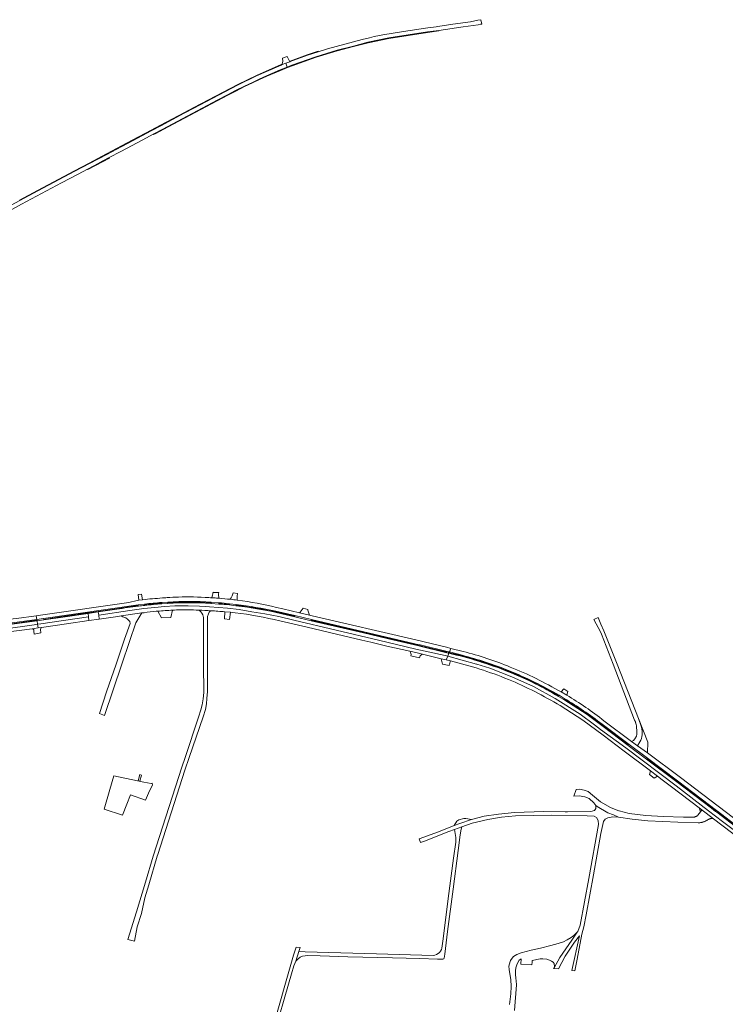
# Model space of a CAD drawing. Extents: x 152825 to 164088, y 457113 to 463005.
# Tile 336 of 364: x 159946 to 160497, y 461734 to 462504. Entities that reach past the tile are written whole.
import ezdxf

# ---------------------------------------------------------------- set-up
doc = ezdxf.new("R2010")
doc.units = 0
doc.header["$LTSCALE"] = 0.5
for name, color, linetype, lineweight in [('B-PV-VH-GESLOTENVERHARDING_ASFALT-GV', 251, 'CONTINUOUS', 18), ('B-PV-VH-GESLOTENVERHARDING_BETON-GV', 251, 'CONTINUOUS', 18), ('B-PV-VH-HALFVERHARDING_GRASBETONSTEEN-GV', 251, 'CONTINUOUS', 18), ('B-PV-VH-ONVERHARD-GV', 251, 'CONTINUOUS', 18), ('B-PV-VH-ONVERHARD_ZAND-GV', 251, 'CONTINUOUS', 18), ('B-PV-VH-OPENVERHARDING-GV', 251, 'CONTINUOUS', 18), ('B-PV-VH-OPENVERHARDING_BETONSTRAATSTEEN-GV', 251, 'CONTINUOUS', 18), ('B-PV-VH-OPENVERHARDING_STRAATBAKSTEEN-GV', 251, 'CONTINUOUS', 18)]:
    doc.layers.add(name, color=color, linetype=linetype, lineweight=lineweight)

msp = doc.modelspace()

# ---------------------------------------------------------------- linework, layer by layer
at = {"layer": 'B-PV-VH-GESLOTENVERHARDING_ASFALT-GV', "flags": 128}
for points in [[(160153.504, 462469.609), (160154.642, 462466.506), (160158.217, 462467.954), (160177.068, 462474.675), (160193.558, 462479.711), (160206.262, 462483.012), (160217.707, 462485.979), (160233.883, 462489.412), (160264.15, 462494.005), (160273.107, 462495.293), (160292.194, 462498.037), (160303.905, 462499.721), (160305.741, 462500), (160306.68, 462500.143), (160305.885, 462503.612), (160303.454, 462503.262), (160297.796, 462502.062), (160283.887, 462500), (160272.235, 462498.273), (160271.07, 462498.1), (160264.482, 462497.165), (160245.466, 462494.467), (160229.431, 462491.801), (160226.675, 462491.245), (160222.531, 462490.42), (160218.879, 462489.562), (160213.16, 462488.111), (160206.379, 462486.372), (160186.093, 462480.898), (160178.808, 462478.546), (160170.382, 462475.825), (160156.907, 462470.939), (160156.497, 462470.779)], [(159998.922, 462039.581), (159980.952, 462037.01), (159964.316, 462034.559), (159959.133, 462033.795), (159959.085, 462033.789), (159959.46, 462031.136), (159961.929, 462031.505), (159999.28, 462036.929)], [(159999.28, 462036.929), (159961.929, 462031.505), (159959.46, 462031.136), (159959.865, 462028.276), (159962.253, 462028.608), (159962.566, 462028.651), (159982.081, 462031.483), (159999.669, 462034.049)], [(160006.883, 462040.72), (159998.922, 462039.581), (159999.28, 462036.929), (159999.669, 462034.049), (160007.668, 462035.177), (160007.238, 462038.21)]]:
    msp.add_lwpolyline(points, close=True, dxfattribs=at)
for points in [[(159922.651, 462346.133), (159946.928, 462359.309), (159978.26, 462376.023), (159991.27, 462382.86), (159998.609, 462386.817), (160003.947, 462389.695), (160010.612, 462393.256), (160015.538, 462395.849), (160024.65, 462400.646), (160041.727, 462409.812), (160049.853, 462414.118), (160051.292, 462414.881), (160061.339, 462420.204), (160099.736, 462440.596), (160107.918, 462445.011), (160114.161, 462448.176), (160121.133, 462451.665), (160127.402, 462454.653), (160132.748, 462457.24), (160138.362, 462459.817), (160149.102, 462464.357), (160154.642, 462466.506), (160153.504, 462469.609), (160150.709, 462468.517), (160149.897, 462468.2), (160130.642, 462459.671), (160116.161, 462452.734), (160081.684, 462434.509), (160074.118, 462430.475), (160055.86, 462420.74), (160048.363, 462416.861), (160034.187, 462409.304), (160025.218, 462404.595), (160013.553, 462398.311), (160000, 462391.181), (159988.55, 462385.157), (159959.588, 462369.838), (159945.613, 462362.254), (159932.077, 462355.082)], [(160021.306, 462042.813), (160006.883, 462040.72), (160007.238, 462038.21), (160031.684, 462041.864), (160042.535, 462043.442), (160051.215, 462044.231), (160058.594, 462045.021), (160066.84, 462045.415), (160077.257, 462045.415), (160085.938, 462045.218), (160090.844, 462044.97), (160093.75, 462044.823), (160107.986, 462043.719), (160117.101, 462042.614), (160126.823, 462040.957), (160137.153, 462039.3), (160148.09, 462037.09), (160159.635, 462034.328), (160225.868, 462018.585), (160255.034, 462011.759), (160277.951, 462006.787), (160279.989, 462006.221), (160280.906, 462008.524), (160280.482, 462008.628), (160279.326, 462008.904), (160258.281, 462013.92)], [(160148.792, 462033.728), (160170.301, 462028.803), (160193.192, 462023.438), (160212.952, 462018.764), (160219.99, 462017.063), (160232.408, 462014.061), (160250.353, 462010.034), (160257.166, 462008.505), (160260.268, 462007.75), (160274.902, 462004.188), (160278.802, 462003.239), (160279.989, 462006.221), (160277.951, 462006.787), (160255.034, 462011.759), (160225.868, 462018.585), (160159.635, 462034.328), (160148.09, 462037.09), (160137.153, 462039.3), (160126.823, 462040.957), (160117.101, 462042.614), (160107.986, 462043.719), (160093.75, 462044.823), (160090.844, 462044.97), (160085.938, 462045.218), (160077.257, 462045.415), (160066.84, 462045.415), (160058.594, 462045.021), (160051.215, 462044.231), (160042.535, 462043.442), (160031.684, 462041.864), (160007.238, 462038.21), (160007.668, 462035.177), (160022.171, 462037.288), (160024.748, 462037.652), (160040.903, 462039.931), (160041.144, 462039.965)], [(160061.301, 462047.453), (160056.639, 462047.132)], [(160114.545, 462045.592), (160109.351, 462046.174), (160101.256, 462046.877), (160095.12, 462047.411), (160094.989, 462047.422)], [(160085.499, 462042.174), (160086.31, 462041.679), (160087.129, 462040.805), (160087.981, 462039.679), (160088.519, 462038.49), (160088.805, 462037.487), (160089.049, 462036.446), (160089.197, 462022.219), (160089.262, 462000), (160089.327, 461977.833), (160088.926, 461972.722), (160088.18, 461968.015), (160087.203, 461964.13), (160085.37, 461958.573), (160074.798, 461927.021), (160072.248, 461919.409), (160049.863, 461849.958), (160043.732, 461829.612), (160036.807, 461806.341), (160030.156, 461784.64), (160035.341, 461783.377), (160037.26, 461794.536), (160040.691, 461805.077), (160043.391, 461817.285), (160046.404, 461827.368), (160052.923, 461849.797), (160053.376, 461851.211)], [(160052.165, 462041.222), (160052.17, 462041.223), (160052.173, 462041.223), (160052.782, 462041.28), (160053.387, 462041.335)], [(160053.376, 461851.211), (160074.49, 461917.143), (160077.859, 461926.883), (160088.915, 461958.851), (160090.704, 461964.582), (160091.403, 461968.994), (160091.882, 461973.093), (160092.296, 461978.598), (160092.27, 462000), (160092.244, 462021.393), (160092.359, 462036.533), (160092.288, 462037.22), (160093, 462039.324), (160093.622, 462040.55), (160094.403, 462041.4), (160095.007, 462041.675)], [(160105.876, 462040.894), (160110.153, 462040.477), (160113.846, 462040.111)], [(160258.281, 462013.92), (160257.377, 462014.16), (160233.796, 462019.752), (160214.218, 462024.341), (160194.822, 462028.848), (160173.238, 462033.89), (160160.477, 462036.954), (160150.292, 462039.282)], [(160431.322, 461950.598), (160428.984, 461957.498), (160412.336, 462000), (160402.113, 462026.098), (160399.587, 462031.276), (160397.671, 462036.351), (160394.252, 462034.965), (160399.414, 462025.215), (160400.154, 462023.476), (160409.185, 462000), (160426.045, 461956.173), (160426.193, 461955.867), (160426.345, 461955.536), (160426.489, 461955.201), (160426.626, 461954.862), (160426.756, 461954.521), (160426.878, 461954.177), (160426.993, 461953.831), (160427.1, 461953.482), (160427.2, 461953.131), (160427.291, 461952.777), (160427.375, 461952.422), (160427.451, 461952.065), (160427.519, 461951.707), (160427.58, 461951.347), (160427.632, 461950.986), (160427.636, 461950.954), (160427.922, 461947.545), (160427.912, 461945.143), (160427.641, 461943.75), (160426.29, 461941.547), (160425.12, 461940.316), (160423.651, 461939.472), (160423.656, 461939.468), (160428.274, 461936.185)], [(159932.781, 462027.401), (159956.775, 462030.735), (159959.46, 462031.136), (159959.085, 462033.789), (159935.773, 462030.569)], [(159934.877, 462024.808), (159955.266, 462027.638), (159959.865, 462028.276), (159959.46, 462031.136), (159956.775, 462030.735), (159932.781, 462027.401)], [(160487.663, 461879.164), (160515.76, 461857.746), (160517.477, 461859.965), (160500, 461873.017), (160494.717, 461876.962), (160483.901, 461885.282), (160458.606, 461904.739), (160419.092, 461934.599), (160399.334, 461948.968), (160394.741, 461952.426), (160383.529, 461960.867), (160364.085, 461973.02), (160347.071, 461982.411), (160330.057, 461990.144), (160313.043, 461996.773), (160302.69, 461999.921), (160302.405, 462000), (160279.989, 462006.221), (160278.802, 462003.239), (160282.088, 462002.439)], [(160280.906, 462008.524), (160279.989, 462006.221), (160302.405, 462000), (160302.69, 461999.921), (160313.043, 461996.773), (160330.057, 461990.144), (160347.071, 461982.411), (160364.085, 461973.02), (160383.529, 461960.867), (160394.741, 461952.426), (160399.334, 461948.968), (160419.092, 461934.599), (160458.606, 461904.739), (160483.901, 461885.282), (160494.717, 461876.962), (160500, 461873.017)], [(160283.873, 462007.794), (160280.906, 462008.524)], [(160503.905, 461873.75), (160490.23, 461884.181), (160489.367, 461884.822), (160486.049, 461887.352), (160458.968, 461908.002), (160435.453, 461925.667), (160421.052, 461936.446), (160401.417, 461951.243), (160388.886, 461960.544), (160370.721, 461972.336), (160366.575, 461974.76)], [(160367.913, 461967.497), (160385.53, 461956.074), (160401.434, 461944.31), (160418.01, 461931.914), (160438.393, 461916.633), (160443.954, 461912.441), (160447.631, 461909.642), (160454.847, 461904.151), (160476.436, 461887.719), (160478.503, 461886.146), (160478.808, 461885.914), (160482.018, 461883.467), (160487.663, 461879.164)], [(160428.274, 461936.185), (160430.256, 461939.16)]]:
    msp.add_lwpolyline(points, dxfattribs=at)
at = {"layer": 'B-PV-VH-GESLOTENVERHARDING_ASFALT-GV'}
for points in [[(160038.254, 462045.304, 0.0112861), (160021.306, 462042.813)], [(160043.303, 462045.896, 0.0034938), (160038.254, 462045.304)], [(160056.639, 462047.132, 0.008828), (160043.303, 462045.896)], [(160094.989, 462047.422, 0.0301887), (160061.301, 462047.453)], [(160150.292, 462039.282, 0.0272234), (160114.545, 462045.592)], [(160041.144, 462039.965, -0.0016068), (160042.739, 462040.174)], [(160042.739, 462040.174, -0.0084534), (160052.165, 462041.222)], [(160053.387, 462041.335, -0.0102393), (160065.014, 462042.14)], [(160065.014, 462042.14, -0.01084), (160077.277, 462042.469)], [(160077.277, 462042.469, -0.003991), (160085.499, 462042.174)], [(160095.007, 462041.675, 0.0044991), (160085.499, 462042.174)], [(160085.499, 462042.174, -0.0044991), (160095.007, 462041.675)], [(160095.007, 462041.675, -0.0050803), (160105.876, 462040.894)], [(160113.846, 462040.111, -0.0291938), (160148.792, 462033.728)], [(160329.636, 461993.125, 0.0392214), (160283.873, 462007.794)], [(160282.088, 462002.439, -0.0399792), (160327.388, 461987.986)], [(160366.575, 461974.76, 0.0353958), (160329.636, 461993.125)], [(160327.388, 461987.986, -0.0360348), (160367.913, 461967.497)], [(160430.256, 461939.16, 0.1877774), (160431.322, 461950.598)]]:
    msp.add_lwpolyline(points, format="xyb", dxfattribs=at)
at = {"layer": 'B-PV-VH-GESLOTENVERHARDING_BETON-GV'}
for points in [[(160057.009, 462051.646, 0.010607), (160041.551, 462050.286)], [(160060.715, 462051.925, 0.0038076), (160057.059, 462051.649)], [(160069.579, 462052.364, 0.0091715), (160060.715, 462051.925)], [(160093.334, 462051.94, 0.0245021), (160069.579, 462052.364)], [(160095.764, 462051.808, 0.0024182), (160093.334, 462051.94)], [(160101.421, 462051.422, 0.0036436), (160097.228, 462051.719)], [(160110.128, 462050.61, 0.0076103), (160101.421, 462051.422)], [(160043.168, 462046.916, -0.0092017), (160056.573, 462048.127)], [(160061.301, 462048.44, -0.0343595), (160095.12, 462048.362)], [(160101.256, 462047.948, -0.0145664), (160109.447, 462047.135)], [(160115.58, 462049.966, 0.0048315), (160110.128, 462050.61)], [(160114.643, 462046.566, -0.0223156), (160145.557, 462041.332)], [(160146.16, 462044.293, 0.0238635), (160115.8, 462049.938)], [(160291.284, 462006.87, -0.033632), (160327.609, 461994.918)], [(160328.838, 461997.711, 0.0357195), (160292.131, 462009.791)], [(160368.552, 461978.248, 0.0360595), (160328.838, 461997.711)], [(160327.609, 461994.918, -0.0355065), (160367.115, 461975.635)], [(160402.078, 461955.7, 0.0303748), (160372.98, 461975.724)], [(160371.131, 461973.158, -0.03059), (160400.635, 461953.046)]]:
    msp.add_lwpolyline(points, format="xyb", dxfattribs=at)
at = {"layer": 'B-PV-VH-GESLOTENVERHARDING_BETON-GV', "flags": 128}
for points in [[(160057.059, 462051.649), (160057.031, 462051.647), (160057.009, 462051.646)], [(160097.228, 462051.719), (160095.764, 462051.808)], [(160041.551, 462050.286), (160041.492, 462050.28), (160041.43, 462050.273), (160038.649, 462049.861), (160037.271, 462049.657), (160030.744, 462048.177), (159963.624, 462038.542), (159958.516, 462037.818), (159958.948, 462034.757), (159958.986, 462034.762), (159964.164, 462035.552), (160038.119, 462046.25), (160043.168, 462046.916)], [(160056.573, 462048.127), (160061.301, 462048.44)], [(160095.12, 462048.362), (160101.256, 462047.948)], [(160109.447, 462047.135), (160114.643, 462046.566)], [(160115.8, 462049.938), (160115.691, 462049.952), (160115.58, 462049.966)], [(160145.557, 462041.332), (160160.625, 462037.871), (160173.467, 462034.85), (160257.621, 462015.099), (160258.5, 462014.923), (160279.543, 462009.801), (160280.722, 462009.606), (160281.279, 462009.462), (160282.394, 462012.262), (160278.964, 462013.132), (160254.963, 462018.864), (160174.16, 462037.79), (160171.869, 462038.312), (160164.16, 462040.106), (160151.281, 462043.102), (160146.16, 462044.293)], [(159908.248, 462028.048), (159913.437, 462028.625), (159930.971, 462030.922), (159935.625, 462031.595), (159958.948, 462034.757), (159958.516, 462037.818), (159942.999, 462035.618), (159935.364, 462034.908), (159934.825, 462034.858), (159932.49, 462034.641), (159931.309, 462034.492), (159913.569, 462032.257), (159912.647, 462032.141), (159909.51, 462031.745), (159909.325, 462031.722), (159907.206, 462031.455)], [(160282.394, 462012.262), (160281.279, 462009.462), (160291.284, 462006.87)], [(160292.131, 462009.791), (160282.394, 462012.262)], [(160367.115, 461975.635), (160371.131, 461973.158)], [(160372.98, 461975.724), (160368.552, 461978.248)], [(160400.635, 461953.046), (160421.688, 461937.247), (160436.046, 461926.402), (160459.518, 461908.764), (160489.961, 461885.611), (160490.819, 461884.999), (160504.504, 461874.543), (160512.866, 461868.176), (160519.759, 461862.93), (160521.851, 461865.679), (160512.715, 461872.63), (160508.816, 461875.627), (160461.817, 461911.472), (160436.076, 461930.596), (160428.274, 461936.185), (160423.656, 461939.468), (160423.651, 461939.472), (160402.078, 461955.7)], [(160147.833, 461722.735), (160152.718, 461739.993), (160157.894, 461757.967), (160159.802, 461764.142), (160160.454, 461765.859), (160161.422, 461767.762), (160163.618, 461775.269), (160164.577, 461778.548), (160161.502, 461778.738), (160159.468, 461772.418), (160142.969, 461714.879)]]:
    msp.add_lwpolyline(points, dxfattribs=at)
at = {"layer": 'B-PV-VH-HALFVERHARDING_GRASBETONSTEEN-GV', "flags": 128}
for points in [[(160049.853, 462414.118), (160050.04, 462413.765), (160051.48, 462414.528), (160061.527, 462419.851), (160099.925, 462440.243), (160108.104, 462444.656), (160114.341, 462447.818), (160121.309, 462451.305), (160127.575, 462454.293), (160132.919, 462456.878), (160138.523, 462459.451), (160149.253, 462463.987), (160154.792, 462466.135), (160158.359, 462467.58), (160177.194, 462474.295), (160193.667, 462479.326), (160206.362, 462482.625), (160217.799, 462485.59), (160233.955, 462489.018), (160264.208, 462493.609), (160273.164, 462494.897), (160273.107, 462495.293), (160264.15, 462494.005), (160233.883, 462489.412), (160217.707, 462485.979), (160206.262, 462483.012), (160193.558, 462479.711), (160177.068, 462474.675), (160158.217, 462467.954), (160154.642, 462466.506), (160149.102, 462464.357), (160138.362, 462459.817), (160132.748, 462457.24), (160127.402, 462454.653), (160121.133, 462451.665), (160114.161, 462448.176), (160107.918, 462445.011), (160099.736, 462440.596), (160061.339, 462420.204), (160051.292, 462414.881)], [(160156.497, 462470.779), (160156.907, 462470.939), (160170.382, 462475.825), (160178.808, 462478.546), (160178.685, 462478.926), (160170.252, 462476.203), (160156.766, 462471.313), (160156.312, 462471.136)], [(159998.609, 462386.817), (159998.799, 462386.465), (160004.136, 462389.342), (160010.799, 462392.903), (160015.724, 462395.495), (160015.538, 462395.849), (160010.612, 462393.256), (160003.947, 462389.695)], [(160101.256, 462046.877), (160109.351, 462046.174), (160109.391, 462046.572), (160101.256, 462047.279)], [(159935.773, 462030.569), (159959.085, 462033.789), (159959.133, 462033.795), (159959.073, 462034.191), (159935.716, 462030.965)], [(160173.238, 462033.89), (160194.822, 462028.848), (160214.218, 462024.341), (160233.796, 462019.752), (160257.377, 462014.16), (160257.478, 462014.547), (160233.888, 462020.141), (160214.309, 462024.731), (160194.913, 462029.238), (160173.331, 462034.279)], [(160258.281, 462013.92), (160279.326, 462008.904), (160279.42, 462009.293), (160258.366, 462014.311)], [(160421.052, 461936.446), (160421.301, 461936.759), (160401.657, 461951.563), (160389.114, 461960.873), (160370.901, 461972.696), (160370.721, 461972.336), (160388.886, 461960.544), (160401.417, 461951.243)], [(160489.367, 461884.822), (160489.608, 461885.142), (160486.292, 461887.67), (160459.209, 461908.321), (160435.704, 461925.978), (160435.453, 461925.667), (160458.968, 461908.002), (160486.049, 461887.352)], [(160478.503, 461886.146), (160476.436, 461887.719), (160477.159, 461886.094), (160477.431, 461884.544)], [(160490.23, 461884.181), (160503.905, 461873.75), (160504.146, 461874.069), (160490.464, 461884.506)]]:
    msp.add_lwpolyline(points, close=True, dxfattribs=at)
for points in [[(159932.077, 462355.082), (159945.613, 462362.254), (159959.588, 462369.838), (159988.55, 462385.157), (160000, 462391.181), (160013.553, 462398.311), (160025.218, 462404.595), (160034.187, 462409.304), (160048.363, 462416.861), (160055.86, 462420.74), (160074.118, 462430.475), (160081.684, 462434.509), (160116.161, 462452.734), (160130.642, 462459.671), (160149.897, 462468.2), (160150.709, 462468.517), (160150.763, 462468.967), (160149.743, 462468.569), (160130.475, 462460.034), (160115.981, 462453.091), (160081.496, 462434.862), (160074.346, 462431.05), (160055.674, 462421.094), (160048.177, 462417.216), (160034, 462409.657), (160025.031, 462404.948), (160013.365, 462398.664), (159999.814, 462391.535), (159988.363, 462385.511), (159959.399, 462370.191), (159945.422, 462362.606)], [(160038.254, 462045.304), (160038.197, 462045.7), (160029.379, 462044.501), (160021.244, 462043.208), (160006.826, 462041.116), (159998.865, 462039.977), (159980.895, 462037.406), (159964.255, 462034.954), (159964.316, 462034.559)], [(160056.639, 462047.132), (160056.613, 462047.531), (160052.962, 462047.24), (160048.725, 462046.858), (160045.735, 462046.559), (160043.251, 462046.293), (160043.303, 462045.896)], [(160095.12, 462047.411), (160095.12, 462047.812), (160093.061, 462047.934), (160090.13, 462048.077), (160087.749, 462048.172), (160085.728, 462048.236), (160083.878, 462048.282), (160081.789, 462048.319), (160079.878, 462048.339), (160077.871, 462048.346), (160075.921, 462048.339), (160074.413, 462048.325), (160072.531, 462048.295), (160070.418, 462048.246), (160068.361, 462048.184), (160066.435, 462048.111), (160064.723, 462048.036), (160063.089, 462047.954), (160061.301, 462047.854), (160061.301, 462047.453)], [(160094.989, 462047.422), (160095.12, 462047.411)], [(160150.292, 462039.282), (160160.477, 462036.954), (160160.541, 462037.35), (160150.382, 462039.672), (160146.903, 462040.464), (160143.17, 462041.27), (160139.68, 462041.984), (160136.402, 462042.619), (160133.801, 462043.099), (160131.117, 462043.571), (160127.617, 462044.154), (160125.216, 462044.532), (160122.107, 462044.994), (160119.034, 462045.422), (160114.585, 462045.99), (160114.545, 462045.592)], [(159964.316, 462034.559), (159980.952, 462037.01), (159998.922, 462039.581), (160006.883, 462040.72), (160021.306, 462042.813)], [(160366.575, 461974.76), (160366.785, 461975.1), (160363.69, 461976.897), (160360.371, 461978.769), (160356.339, 461980.966), (160351.798, 461983.344), (160348.841, 461984.839), (160344.927, 461986.753), (160339.672, 461989.21), (160335.675, 461990.995), (160332.66, 461992.294), (160328.803, 461993.896), (160323.814, 461995.868), (160319.326, 461997.557), (160315.804, 461998.826), (160312.046, 462000.128), (160309.113, 462001.106), (160305.605, 462002.233), (160300.928, 462003.664), (160295.845, 462005.127), (160290.351, 462006.604), (160287.195, 462007.402), (160283.423, 462008.317), (160280.577, 462009.017), (160280.482, 462008.628)], [(160280.482, 462008.628), (160280.906, 462008.524), (160283.873, 462007.794)]]:
    msp.add_lwpolyline(points, dxfattribs=at)
at = {"layer": 'B-PV-VH-HALFVERHARDING_GRASBETONSTEEN-GV'}
for points in [[(160021.306, 462042.813, -0.0112861), (160038.254, 462045.304)], [(160043.303, 462045.896, -0.008828), (160056.639, 462047.132)], [(160061.301, 462047.453, -0.0301887), (160094.989, 462047.422)], [(160114.545, 462045.592, -0.0272234), (160150.292, 462039.282)], [(160283.873, 462007.794, -0.0392214), (160329.636, 461993.125)], [(160329.636, 461993.125, -0.0353958), (160366.575, 461974.76)]]:
    msp.add_lwpolyline(points, format="xyb", dxfattribs=at)
at = {"layer": 'B-PV-VH-ONVERHARD-GV', "flags": 128}
msp.add_lwpolyline([(160011.656, 461886.66), (160025.957, 461881.892), (160029.118, 461890.487), (160032.014, 461897.699), (160043.937, 461893.619), (160047.012, 461900.89), (160049.343, 461905.303), (160048.969, 461906.973), (160048.302, 461906.685), (160042.567, 461907.774), (160019.111, 461912.697), (160015.995, 461902.097)], close=True, dxfattribs=at)
at = {"layer": 'B-PV-VH-ONVERHARD_ZAND-GV', "flags": 128}
msp.add_lwpolyline([(160332.081, 461729.341), (160333.7, 461749.344), (160333.371, 461752.329), (160333.187, 461754.451), (160333.153, 461754.769), (160332.895, 461757.184), (160332.997, 461760.314), (160333.317, 461762.725), (160334.282, 461765.784), (160335.968, 461768.557), (160337.499, 461769.703), (160337.167, 461765.583), (160345.717, 461764.901), (160345.927, 461766.901), (160346.054, 461768.231), (160352.238, 461769.667), (160354.451, 461769.746), (160357.389, 461769.265), (160359.478, 461768.629), (160361.226, 461767.908), (160362.464, 461766.93), (160363.105, 461765.866), (160363.277, 461765.097), (160363.345, 461764.531), (160363.37, 461763.602), (160363.124, 461762.635), (160367.633, 461770.654), (160377.085, 461784.105), (160381.256, 461790.55), (160378.537, 461787.933), (160377.682, 461787.312), (160376.371, 461786.361), (160373.339, 461784.387), (160370.372, 461782.947), (160366.27, 461781.638), (160360.501, 461780.127), (160352.396, 461778.01), (160345.193, 461776.329), (160337.488, 461774.413), (160333.987, 461773.106), (160331.488, 461771.467), (160329.524, 461769.094), (160329.056, 461768.227), (160328.692, 461767.591), (160327.798, 461763.953), (160327.903, 461761.317), (160328.543, 461757.882), (160329.385, 461753.379), (160329.528, 461748.107), (160329.304, 461742.401), (160328.385, 461734.058)], dxfattribs=at)
at = {"layer": 'B-PV-VH-OPENVERHARDING-GV', "flags": 128}
msp.add_lwpolyline([(160039.498, 461908.418), (160040.743, 461913.213), (160039.289, 461913.59), (160038.027, 461908.727)], close=True, dxfattribs=at)
at = {"layer": 'B-PV-VH-OPENVERHARDING_BETONSTRAATSTEEN-GV', "flags": 128}
for points in [[(160150.865, 462473.549), (160151.041, 462471.296), (160150.763, 462468.967), (160150.709, 462468.517), (160153.504, 462469.609), (160156.497, 462470.779), (160156.312, 462471.136), (160154.448, 462474.733)], [(160041.551, 462050.286), (160040.815, 462054.7), (160038.088, 462054.438), (160038.649, 462049.861), (160041.43, 462050.273), (160041.492, 462050.28)], [(160056.573, 462048.127), (160056.613, 462047.531), (160056.639, 462047.132), (160061.301, 462047.453), (160061.301, 462047.854), (160061.301, 462048.44)], [(160095.12, 462048.362), (160095.12, 462047.812), (160095.12, 462047.411), (160101.256, 462046.877), (160101.256, 462047.279), (160101.256, 462047.948)], [(160109.447, 462047.135), (160109.391, 462046.572), (160109.351, 462046.174), (160114.545, 462045.592), (160114.585, 462045.99), (160114.643, 462046.566)], [(160171.869, 462038.312), (160171.628, 462039.054), (160170.607, 462042.197), (160170.713, 462042.631), (160167.024, 462043.664), (160164.577, 462040.624), (160164.16, 462040.106)], [(160011.701, 461959.865), (160025.348, 462000), (160031.382, 462017.747), (160036.272, 462032.15), (160040.903, 462039.931), (160024.748, 462037.652), (160026.214, 462036.981), (160028.382, 462036.018), (160029.766, 462035.146), (160030.931, 462034.116), (160031.499, 462033.146), (160031.744, 462031.779), (160027.51, 462019.387), (160020.841, 462000), (160013.411, 461978.399), (160007.794, 461961.303)], [(160160.477, 462036.954), (160173.238, 462033.89), (160173.331, 462034.279), (160173.467, 462034.85), (160160.625, 462037.871), (160160.541, 462037.35)], [(159961.969, 462024.341), (159961.662, 462027.141), (159962.253, 462028.608), (159959.865, 462028.276), (159955.266, 462027.638), (159955.854, 462027.414), (159956.17, 462027.158), (159956.486, 462026.735), (159956.696, 462025.665), (159956.836, 462023.342)], [(159958.986, 462034.762), (159959.073, 462034.191), (159959.133, 462033.795), (159964.316, 462034.559), (159964.255, 462034.954), (159964.164, 462035.552)], [(160258.281, 462013.92), (160258.366, 462014.311), (160258.5, 462014.923), (160257.621, 462015.099), (160257.478, 462014.547), (160257.377, 462014.16)], [(160250.353, 462010.034), (160250.849, 462008.974), (160251.144, 462008.266), (160251.315, 462007.515), (160251.193, 462006.555), (160257.919, 462004.872), (160258.413, 462006.418), (160258.87, 462007.004), (160260.268, 462007.75), (160257.166, 462008.505)], [(160280.482, 462008.628), (160280.577, 462009.017), (160280.722, 462009.606), (160279.543, 462009.801), (160279.42, 462009.293), (160279.326, 462008.904)], [(160274.902, 462004.188), (160275.969, 462000), (160281.136, 461998.795), (160281.123, 461999.39), (160281.316, 462000), (160282.088, 462002.439), (160278.802, 462003.239)], [(160371.131, 461973.158), (160367.115, 461975.635), (160366.785, 461975.1), (160366.575, 461974.76), (160370.721, 461972.336), (160370.901, 461972.696)], [(160421.052, 461936.446), (160435.453, 461925.667), (160435.704, 461925.978), (160436.046, 461926.402), (160421.688, 461937.247), (160421.301, 461936.759)], [(160395.744, 461889.385), (160396.679, 461888.586), (160405.18, 461883.723), (160409.446, 461882.058), (160413.584, 461880.441), (160424.188, 461878.663), (160436.344, 461877.602), (160459.739, 461876.382), (160475.705, 461875.879), (160476.054, 461875.9), (160476.402, 461875.929), (160476.75, 461875.965), (160477.097, 461876.01), (160477.443, 461876.063), (160477.787, 461876.123), (160478.13, 461876.192), (160478.471, 461876.268), (160478.811, 461876.352), (160479.148, 461876.444), (160479.483, 461876.543), (160479.816, 461876.65), (160480.147, 461876.765), (160480.474, 461876.887), (160480.799, 461877.016), (160481.121, 461877.153), (160481.439, 461877.298), (160481.754, 461877.449), (160482.066, 461877.608), (160482.374, 461877.774), (160482.677, 461877.947), (160482.937, 461878.102), (160483.038, 461878.176), (160483.218, 461878.299), (160483.401, 461878.416), (160483.589, 461878.526), (160483.781, 461878.629), (160483.977, 461878.725), (160484.175, 461878.813), (160484.377, 461878.894), (160484.582, 461878.968), (160484.789, 461879.034), (160484.999, 461879.092), (160485.211, 461879.143), (160485.424, 461879.186), (160485.639, 461879.221), (160485.855, 461879.248), (160486.071, 461879.267), (160486.289, 461879.278), (160486.506, 461879.281), (160486.724, 461879.276), (160486.941, 461879.263), (160487.158, 461879.242), (160487.374, 461879.214), (160487.663, 461879.164), (160482.018, 461883.467), (160478.808, 461885.914), (160478.503, 461886.146), (160477.431, 461884.544), (160475.583, 461881.784), (160475.498, 461881.722), (160475.29, 461881.579), (160475.078, 461881.443), (160474.862, 461881.313), (160474.642, 461881.19), (160474.418, 461881.075), (160474.19, 461880.966), (160473.959, 461880.865), (160473.725, 461880.771), (160473.488, 461880.685), (160473.249, 461880.606), (160473.007, 461880.535), (160472.763, 461880.471), (160472.517, 461880.415), (160472.269, 461880.368), (160472.021, 461880.328), (160471.771, 461880.295), (160471.52, 461880.271), (160471.268, 461880.255), (160471.016, 461880.247), (160464.226, 461880.247), (160448.431, 461880.908), (160434.829, 461881.72), (160421.714, 461883.098), (160413.893, 461885.199), (160413.789, 461885.241), (160410.221, 461886.637), (160407.145, 461887.838), (160399.305, 461892.323), (160393.169, 461897.568), (160389.728, 461900.464), (160386.6, 461901.555), (160382.95, 461902.106), (160380.359, 461902.033), (160378.621, 461896.874), (160382.666, 461897.002), (160387.194, 461896.125), (160390.417, 461894.859), (160394.069, 461891.603)], [(160396.679, 461888.586), (160395.744, 461889.385), (160395.834, 461887.189), (160394.828, 461885.645), (160391.93, 461884.801), (160373.688, 461884.56), (160371.857, 461884.578), (160355.234, 461884.742), (160332.171, 461884.053), (160319.569, 461882.71), (160308.459, 461881.02), (160299.552, 461878.853), (160298.59, 461878.528), (160289.421, 461875.433), (160285.065, 461873.753), (160272.703, 461868.988), (160257.769, 461863.343), (160258.691, 461860.424), (160261.853, 461861.578), (160280.812, 461869.061), (160285.357, 461870.708), (160291.047, 461872.771), (160299.099, 461875.689), (160311.337, 461878.541), (160321.971, 461880.28), (160332.95, 461881.27), (160347.128, 461881.749), (160361.173, 461881.828), (160388.904, 461881.45), (160394.557, 461881.253), (160396.214, 461880.121), (160397.61, 461877.703), (160397.955, 461874.512), (160390.39, 461832.443), (160383.538, 461795.932), (160381.592, 461791.069), (160381.256, 461790.55), (160377.085, 461784.105), (160367.633, 461770.654), (160363.124, 461762.635), (160362.779, 461762.021), (160366.529, 461761.744), (160371.757, 461771.656), (160379.2, 461782.684), (160382.868, 461787.577), (160376.94, 461760.511), (160379.355, 461760.357), (160381.057, 461769.415), (160384.72, 461788.913), (160386.284, 461794.727), (160388.247, 461803.943), (160393.873, 461835.224), (160399.712, 461867.595), (160401.767, 461877.03), (160402.975, 461878.75), (160405.12, 461879.815), (160408.999, 461880.631), (160413.584, 461880.441), (160409.446, 461882.058), (160405.18, 461883.723)], [(160489.367, 461884.822), (160490.23, 461884.181), (160490.464, 461884.506), (160490.819, 461884.999), (160489.961, 461885.611), (160489.608, 461885.142)], [(160298.59, 461878.528), (160294.288, 461879.361), (160292.659, 461879.276), (160288.711, 461878.329), (160287.816, 461877.838), (160287.248, 461877.144), (160285.065, 461873.753), (160289.421, 461875.433)], [(160290.41, 461870.9), (160291.047, 461872.771), (160285.357, 461870.708), (160286.292, 461864.455), (160286.419, 461862.378), (160286.301, 461860.789), (160284.56, 461848.383), (160280.363, 461816.787), (160276.451, 461785.294), (160275.471, 461778.001), (160275.087, 461776.859), (160274.479, 461775.717), (160273.688, 461774.575), (160272.529, 461773.778), (160271.35, 461773.103), (160270.007, 461772.529), (160268.724, 461772.322), (160224.47, 461773.433), (160168.606, 461775.085), (160163.618, 461775.269), (160161.422, 461767.762), (160163.202, 461769.634), (160164.747, 461770.819), (160166.415, 461771.638), (160168.532, 461772.091), (160170.65, 461772.137), (160180.282, 461771.876), (160201.85, 461771.238), (160236.798, 461770.328), (160258.141, 461769.852), (160272.051, 461769.378), (160276.246, 461769.429), (160276.796, 461769.553), (160277.04, 461769.757), (160277.222, 461770.226), (160277.662, 461773.383), (160279.898, 461791.004), (160284.295, 461824.209), (160288.211, 461854.277), (160289.769, 461866.5)]]:
    msp.add_lwpolyline(points, close=True, dxfattribs=at)
for points in [[(160098.159, 462056.054), (160096.876, 462056.044), (160096.604, 462056.136), (160096.547, 462055.628), (160096.356, 462054.638), (160096.189, 462054.054), (160095.764, 462051.808), (160097.228, 462051.719)], [(160101.421, 462051.422), (160101.122, 462052.397), (160100.961, 462053.463), (160100.955, 462054.968), (160101.014, 462055.878), (160098.159, 462056.054)], [(160115.852, 462055.093), (160112.4, 462055.643), (160111.563, 462053.319), (160110.848, 462051.685), (160110.128, 462050.61)], [(160115.58, 462049.966), (160115.46, 462051.328), (160115.547, 462053.022), (160115.852, 462055.093)], [(160043.303, 462045.896), (160043.251, 462046.293), (160043.168, 462046.916), (160038.119, 462046.25), (160038.197, 462045.7), (160038.254, 462045.304)], [(160053.387, 462041.335), (160056.358, 462036.014), (160063.62, 462036.485), (160065.014, 462042.14)], [(160436.076, 461930.596), (160436.273, 461938.887), (160428.984, 461957.498), (160431.322, 461950.598)], [(160430.256, 461939.16), (160428.274, 461936.185), (160436.076, 461930.596)]]:
    msp.add_lwpolyline(points, dxfattribs=at)
at = {"layer": 'B-PV-VH-OPENVERHARDING_BETONSTRAATSTEEN-GV'}
for points in [[(160097.228, 462051.719, -0.0036436), (160101.421, 462051.422)], [(160038.254, 462045.304, -0.0034938), (160043.303, 462045.896)], [(160110.128, 462050.61, -0.0048315), (160115.58, 462049.966)], [(160065.014, 462042.14, 0.0102393), (160053.387, 462041.335)], [(160431.322, 461950.598, -0.1877774), (160430.256, 461939.16)]]:
    msp.add_lwpolyline(points, format="xyb", dxfattribs=at)
at = {"layer": 'B-PV-VH-OPENVERHARDING_STRAATBAKSTEEN-GV', "flags": 128}
for points in [[(160110.153, 462040.477), (160105.876, 462040.894), (160105.447, 462035.286), (160109.552, 462034.841)], [(160368.552, 461978.248), (160372.98, 461975.724), (160373.828, 461978.634), (160370.697, 461980.658)], [(160443.954, 461912.441), (160438.393, 461916.633), (160437.612, 461913.77), (160441.362, 461910.931)]]:
    msp.add_lwpolyline(points, close=True, dxfattribs=at)

doc.saveas('drawing.dxf')
